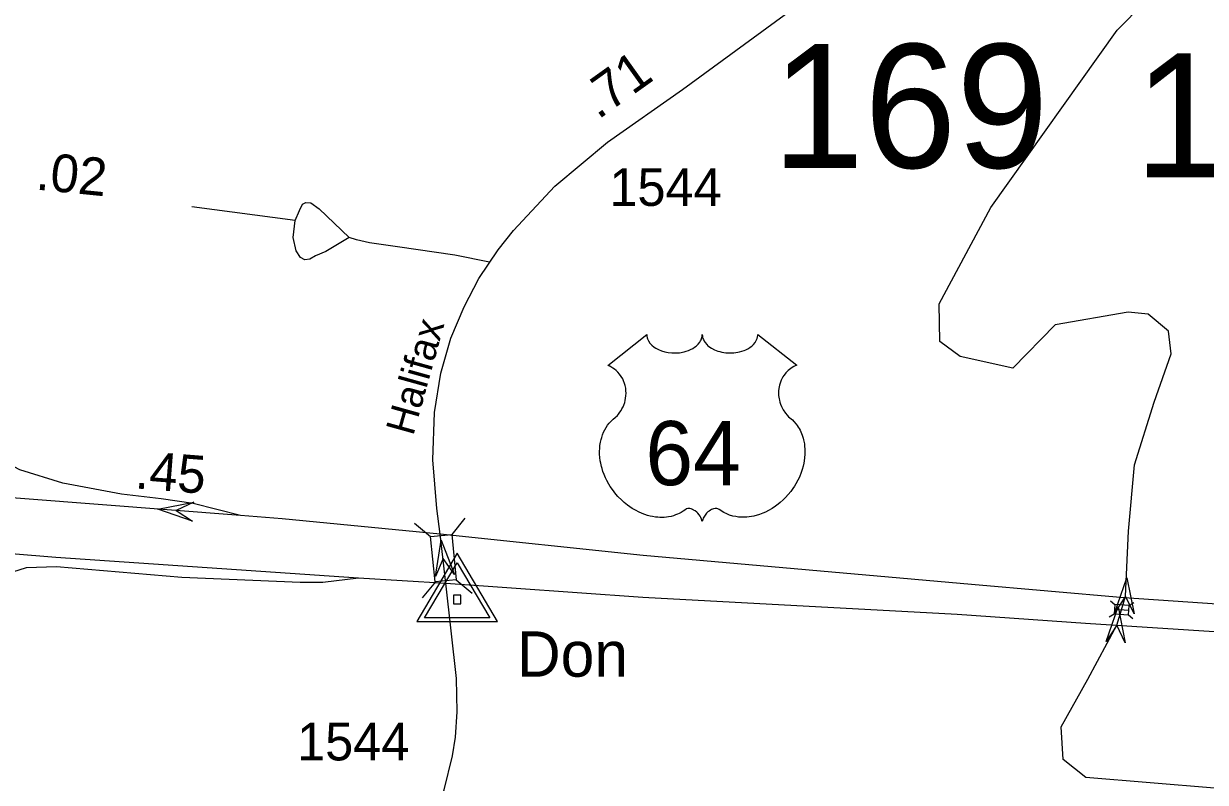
# Model space of a CAD drawing. Extents: x 2220236 to 2384410, y 720751 to 894131.
# Drawn here: x 2333388 to 2337300, y 813234 to 815748 of the extents above; entities that cross this region are included whole.
import ezdxf

# ---------------------------------------------------------------- set-up
doc = ezdxf.new("R2010")
doc.units = 0
for name, color, linetype in [('Exist Hydrographic Creek Single Shore', 7, 'Continuous'), ('Exist Road Non-System Type 51', 7, 'Continuous'), ('Exist Road Primary Interstate Ramp 1 Lane Attributed', 7, 'Continuous'), ('Exist Road Primary Interstate Structure Ovrhead Sign Attributed CELL', 7, 'Continuous'), ('Exist Road Primary Interstate Structure Standard Bridge CELL', 7, 'Continuous'), ('Exist Road Primary US Divided Attributed', 7, 'Continuous'), ('Exist Road Primary US Mileage Hundredths English Label', 7, 'Continuous'), ('Exist Road Primary US Shield CELL', 7, 'Continuous'), ('Exist Road Primary US Shield Number Label', 7, 'Continuous'), ('Exist Road Secondary Mileage Hundredths English Label', 7, 'Continuous'), ('Exist Road Secondary Structure Standard Bridge Attributed CELL', 7, 'Continuous'), ('Exist Road Secondary Structure Standard Bridge CELL', 7, 'Continuous'), ('Exist Road Secondary Structure Standard Bridge Number Label', 7, 'Continuous'), ('Exist Road Secondary Type 51 Attributed', 7, 'Continuous'), ('Exist Road Secondary Type 51 Label', 7, 'Continuous'), ('Exist Road Secondary Type 51 Number Label', 7, 'Continuous'), ('Exist Survey Geodetic Marker CELL', 7, 'Continuous'), ('Exist Survey Geodetic Marker Label', 7, 'Continuous')]:
    doc.layers.add(name, color=color, linetype=linetype)

msp = doc.modelspace()

# ---------------------------------------------------------------- linework, layer by layer
at = {"layer": 'Exist Hydrographic Creek Single Shore'}
msp.add_lwpolyline([(2337330.1, 813215.3), (2336904.2, 813250.5), (2336829.2, 813309.8), (2336822.7, 813418.5), (2336911.4, 813576.5), (2337007.3, 813755.1), (2337023.1, 813806.1), (2337036.4, 813851.1), (2337046.1, 814066.1), (2337065.6, 814286), (2337131.2, 814493.9), (2337187.2, 814653.6), (2337178.2, 814728.8), (2337111.1, 814785.1), (2337044.3, 814792.2), (2336803.2, 814749.6), (2336663.3, 814606), (2336488.2, 814644.8), (2336421.1, 814694.5), (2336419.3, 814819.2), (2336590.1, 815138), (2337008.2, 815726.1), (2337189.3, 815910.8), (2337925.2, 816328.2)], dxfattribs=at)
at = {"layer": 'Exist Road Non-System Type 51'}
msp.add_line((2334287.4, 815095), (2333945, 815141), dxfattribs=at)
for points in [[(2334287.4, 815095), (2334301, 815129.1), (2334310.8, 815149.3), (2334322.8, 815155.4), (2334338.6, 815153.7), (2334366.9, 815134), (2334466, 815039.2)], [(2334466, 815039.2), (2334388.6, 814992.3), (2334354.8, 814977.9), (2334335, 814967.7), (2334318.9, 814965.4), (2334304.8, 814973.2), (2334290.7, 814995.1), (2334280.1, 815039), (2334287.4, 815095)], [(2334930.8, 814957.2), (2334815.3, 814980.3), (2334625.5, 815008.6), (2334533.1, 815021.4), (2334489.5, 815031.7), (2334466, 815039.2)]]:
    msp.add_lwpolyline(points, dxfattribs=at)
at = {"layer": 'Exist Road Primary Interstate Ramp 1 Lane Attributed'}
for points in [[(2334105.6, 814118.3), (2333949.4, 814158.3), (2333843.6, 814173.8), (2333712.5, 814189), (2333518.1, 814225.4), (2333375, 814269.8), (2333303.4, 814306.9), (2333207.2, 814378.5), (2333140.7, 814444.4), (2333072, 814525.1), (2332943.7, 814707.2), (2332856.1, 814844.6), (2332832.2, 814893.4), (2332806.4, 814974.7), (2332782.6, 815058.2), (2332770.6, 815164.8), (2332770.6, 815261.5), (2332783.6, 815432.9), (2332771, 815462.4)], [(2332054.1, 812859.1), (2332094.6, 812891.3), (2332142.6, 813013.2), (2332232.9, 813161.4), (2332313.8, 813262), (2332427.8, 813357.1), (2332798.4, 813604.8), (2333077.3, 813804.2), (2333174.3, 813865), (2333288.7, 813911.4), (2333397.2, 813946.3), (2333496.7, 813949), (2333911.4, 813914.3), (2334303.7, 813897), (2334378.2, 813897), (2334496.7, 813911.8)]]:
    msp.add_lwpolyline(points, dxfattribs=at)
at = {"layer": 'Exist Road Primary Interstate Structure Ovrhead Sign Attributed CELL'}
msp.add_lwpolyline([(2333947.5, 814099.8), (2333832.1, 814139.3), (2333951.8, 814162.7), (2333892.9, 814135.1)], close=True, dxfattribs=at)
at = {"layer": 'Exist Road Primary Interstate Structure Standard Bridge CELL'}
for p, q in [((2336986.1, 813835.7), (2337000.6, 813823.6)), ((2336999.4, 813807.9), (2337046.7, 813804.3)), ((2337047.9, 813820), (2337064, 813829.8)), ((2336982.1, 813782.3), (2336998.2, 813792.1)), ((2337045.6, 813788.9), (2337060.1, 813776.8))]:
    msp.add_line(p, q, dxfattribs=at)
msp.add_lwpolyline([(2336998.2, 813792.1), (2337045.6, 813788.6), (2337047.9, 813820.1), (2337000.6, 813823.6)], close=True, dxfattribs=at)
at = {"layer": 'Exist Road Primary US Divided Attributed'}
for points in [[(2334105.6, 814118.3), (2332448, 814246.6), (2332388.9, 814250.6)], [(2334767.5, 814056.7), (2334244.4, 814106.7), (2334105.6, 814118.3)], [(2332341.9, 814076), (2332399.3, 814070.9), (2333494.6, 813980.2), (2334496.7, 813911.8)], [(2337031.2, 813845.4), (2336525.9, 813889.4), (2335438.7, 813985.3), (2334767.5, 814056.7)], [(2334496.7, 813911.8), (2334785.5, 813894.3)], [(2334785.5, 813894.3), (2335438.5, 813847.1), (2336478.8, 813791.1), (2336903.3, 813761.7)], [(2339848.7, 813128.2), (2339793.4, 813168.2), (2339710.8, 813221.2), (2339535, 813325), (2339297.9, 813437.3), (2339074.5, 813526.2), (2338886.1, 813589.8), (2338687, 813647), (2338545.2, 813685.1), (2338367.3, 813723.3), (2338174.6, 813750.8), (2337867.6, 813780.5), (2337452.6, 813816.5), (2337031.2, 813845.4)], [(2336903.3, 813761.7), (2337397.5, 813729.6), (2337829.5, 813695.7), (2338164, 813668.2), (2338341.9, 813642.8), (2338511.3, 813606.7), (2338665.9, 813566.5), (2338860.7, 813507.2), (2339030, 813447.8), (2339287.3, 813337.7), (2339499, 813229.6), (2339736.2, 813089.8), (2339812.4, 813039), (2339897.1, 812979.7), (2339925.9, 812957.6)]]:
    msp.add_lwpolyline(points, dxfattribs=at)
at = {"layer": 'Exist Road Primary US Shield CELL'}
msp.add_lwpolyline([(2335450.8, 814717.9), (2335451.1, 814712.6), (2335452.4, 814706.3), (2335453.4, 814703), (2335456.3, 814696.8), (2335461.2, 814689.4), (2335468, 814682.2), (2335475.7, 814675.9), (2335480.8, 814672.6), (2335489.6, 814667.8), (2335499.6, 814663.7), (2335510.6, 814660.5), (2335522, 814658.2), (2335534.3, 814656.8), (2335546.6, 814656.6), (2335559.8, 814657.6), (2335574.4, 814660.4), (2335581.1, 814662.1), (2335588.6, 814664.7), (2335595.6, 814667.6), (2335603.3, 814671.7), (2335609.5, 814675.7), (2335614.3, 814679.2), (2335621.1, 814685.7), (2335626.5, 814692.5), (2335628.8, 814696.3), (2335630.8, 814699.9), (2335633.5, 814707.7), (2335634.3, 814711.1), (2335634.8, 814718.2), (2335635.2, 814712.2), (2335635.8, 814708.5), (2335636.8, 814704.9), (2335638.4, 814701), (2335641.1, 814695.5), (2335644.1, 814690.9), (2335649.9, 814684.2), (2335653.4, 814680.8), (2335656.7, 814678.2), (2335665.4, 814672.2), (2335675.6, 814667), (2335680.7, 814664.8), (2335685.8, 814663), (2335692.4, 814661), (2335699.1, 814659.4), (2335705.8, 814658.3), (2335712.6, 814657.3), (2335719.6, 814656.8), (2335725.3, 814656.6), (2335732.3, 814656.7), (2335738.8, 814657.1), (2335745.4, 814657.8), (2335752.7, 814659), (2335758.5, 814660.3), (2335766.2, 814662.4), (2335773.2, 814664.9), (2335779.4, 814667.5), (2335787.4, 814671.7), (2335793.8, 814675.7), (2335798.5, 814679.5), (2335804.2, 814684.7), (2335809.5, 814690.9), (2335812.6, 814695.4), (2335814.8, 814700), (2335816.8, 814704.9), (2335818.1, 814710), (2335818.7, 814714.5), (2335818.8, 814718.3), (2335947.4, 814615.9), (2335944.4, 814614.7), (2335937.4, 814611.3), (2335931.9, 814608), (2335923, 814601.8), (2335919.2, 814598.4), (2335915.4, 814594.8), (2335911.9, 814591), (2335908.8, 814587.4), (2335905.1, 814582.3), (2335901.8, 814577.1), (2335898.5, 814571.4), (2335896.1, 814566.5), (2335892.2, 814556.1), (2335890.3, 814549.6), (2335889.1, 814544.1), (2335887.5, 814532.6), (2335887.2, 814527.1), (2335887.2, 814521.7), (2335887.5, 814516), (2335888, 814510.6), (2335889, 814504.9), (2335889.9, 814499.8), (2335891.5, 814493.7), (2335893.8, 814486.5), (2335896.6, 814479.6), (2335902.5, 814468.5), (2335910, 814457.1), (2335915.4, 814450.7), (2335920.7, 814445.2), (2335928.7, 814438.5), (2335933, 814434.7), (2335937.9, 814429.8), (2335945.9, 814420.4), (2335949.2, 814416), (2335952.5, 814411.1), (2335955.5, 814406), (2335958.6, 814400.5), (2335961, 814395.7), (2335965.5, 814384.7), (2335968.8, 814374), (2335970.4, 814368.4), (2335972.7, 814355.8), (2335973.7, 814349.5), (2335974.6, 814337.2), (2335974.7, 814322.3), (2335973.5, 814308.2), (2335970.9, 814291.7), (2335968.7, 814281.8), (2335965.3, 814270.4), (2335962, 814260.4), (2335956.2, 814245.7), (2335951, 814235.1), (2335944.2, 814222.6), (2335939.6, 814215.1), (2335934.2, 814207.1), (2335927.4, 814197.8), (2335919.5, 814187.9), (2335910, 814177.5), (2335902.3, 814169.8), (2335892.3, 814160.9), (2335886.2, 814155.8), (2335877.6, 814149.3), (2335865.7, 814141.4), (2335854, 814134.6), (2335844.1, 814129.6), (2335835.3, 814125.8), (2335823.9, 814121.4), (2335804.9, 814116.2), (2335798, 814114.7), (2335789.8, 814113.5), (2335782.1, 814112.8), (2335774.7, 814112.3), (2335764.7, 814112.3), (2335754.7, 814113.1), (2335745.3, 814114.4), (2335735.5, 814116.5), (2335725.2, 814119.5), (2335715.9, 814123.2), (2335706.5, 814127.8), (2335690.6, 814137.8), (2335686, 814140.3), (2335683.4, 814140.9), (2335677.3, 814141.3), (2335671.5, 814140), (2335665.6, 814137.7), (2335662, 814135.8), (2335657.3, 814132.7), (2335653.6, 814129.8), (2335649.2, 814125.6), (2335646.2, 814122.1), (2335643.9, 814119.4), (2335639.4, 814112.3), (2335637.8, 814109), (2335636.1, 814104.6), (2335634.6, 814098.3), (2335632.6, 814106.3), (2335630.3, 814111.6), (2335627.5, 814116.2), (2335624.7, 814120.2), (2335620.2, 814125.4), (2335616.2, 814129.2), (2335611.3, 814133.2), (2335606.2, 814136.3), (2335602, 814138.4), (2335598.2, 814139.9), (2335593.6, 814141), (2335589.8, 814141.3), (2335586.7, 814141.3), (2335582.4, 814140.3), (2335576.6, 814136.1), (2335571.1, 814132.3), (2335565.1, 814128.6), (2335557.9, 814124.8), (2335552.7, 814122.3), (2335546.5, 814119.9), (2335539.2, 814117.5), (2335531.3, 814115.4), (2335523.1, 814113.8), (2335516, 814112.7), (2335508.3, 814112), (2335501.4, 814111.8), (2335494.2, 814111.8), (2335487.4, 814112.4), (2335479.6, 814113.1), (2335469.9, 814114.5), (2335461.9, 814116.3), (2335453.3, 814118.6), (2335444.6, 814121.3), (2335435.3, 814124.9), (2335423.6, 814130), (2335415.4, 814134.2), (2335402.6, 814141.6), (2335387.6, 814152), (2335376.2, 814161.2), (2335367.9, 814168.7), (2335355.7, 814181.1), (2335348.5, 814189.3), (2335337.2, 814203.9), (2335330, 814214.4), (2335325.3, 814222.2), (2335318.5, 814234.6), (2335314.7, 814242.5), (2335309.9, 814253.9), (2335306, 814264.3), (2335302.9, 814274.2), (2335301.2, 814280.5), (2335298.7, 814291.5), (2335297.2, 814299.3), (2335295.8, 814310), (2335295, 814321.3), (2335294.8, 814331.8), (2335295.1, 814340.4), (2335296.1, 814350.5), (2335297.8, 814361.2), (2335299.9, 814370.4), (2335301.7, 814377), (2335304.5, 814385.1), (2335308.1, 814394), (2335312.3, 814402.5), (2335316.4, 814409.6), (2335321.5, 814417.2), (2335326.5, 814423.6), (2335333.1, 814430.8), (2335339.9, 814437.3), (2335346.2, 814442.4), (2335353.6, 814449.7), (2335357.5, 814454.1), (2335362.1, 814460.2), (2335365.9, 814465.9), (2335368.8, 814471), (2335372.7, 814478.6), (2335375.1, 814484.2), (2335378.1, 814492.8), (2335379.5, 814498.9), (2335381.1, 814506.7), (2335382, 814514.1), (2335382.4, 814523.3), (2335382.2, 814530.9), (2335381.2, 814539.8), (2335379.5, 814548.3), (2335377.5, 814555.8), (2335374.3, 814564.3), (2335371.4, 814570.5), (2335366.5, 814578.9), (2335361, 814586.8), (2335355.3, 814593.1), (2335349.6, 814598.8), (2335344.2, 814603.1), (2335339, 814606.8), (2335332.4, 814610.8), (2335326.1, 814613.9), (2335322.2, 814615.5)], close=True, dxfattribs=at)
at = {"layer": 'Exist Road Secondary Structure Standard Bridge Attributed CELL'}
for points in [[(2334751.2, 813916.3), (2334770.7, 814036.6), (2334814, 813922.6), (2334776.9, 813976)], [(2337001.1, 813796.5), (2337040.5, 813911.9), (2337064.1, 813792.3), (2337036.4, 813851.1)], [(2336971.9, 813700.5), (2337011.4, 813815.9), (2337034.9, 813696.3), (2337007.3, 813755.1)]]:
    msp.add_lwpolyline(points, close=True, dxfattribs=at)
at = {"layer": 'Exist Road Secondary Structure Standard Bridge CELL'}
for p, q in [((2334849, 814108.9), (2334805.3, 814055.5)), ((2334681.7, 814092.4), (2334735, 814048.6)), ((2334751.1, 813898.4), (2334707.4, 813845)), ((2334819.8, 813905.1), (2334873.1, 813861.4))]:
    msp.add_line(p, q, dxfattribs=at)
msp.add_lwpolyline([(2334805.3, 814055.5), (2334820.1, 813905.2), (2334749.9, 813898.2), (2334735, 814048.6)], close=True, dxfattribs=at)
at = {"layer": 'Exist Road Secondary Type 51 Attributed'}
for points in [[(2334767.5, 814056.7), (2334756.5, 814141.3), (2334742.7, 814302.8), (2334748.6, 814459.2), (2334769.2, 814590.1), (2334802.5, 814705.6), (2334846.7, 814809.9), (2334894.9, 814903.3), (2334959, 814998.3), (2335010.3, 815062.5), (2335146.3, 815208.8), (2335320.8, 815355.2), (2335569.6, 815529.7), (2336110.7, 815926.5), (2336415.2, 816169.6), (2336524.6, 816270.5), (2336620.4, 816366.4), (2336653.1, 816396.7)], [(2334785.5, 813894.3), (2334767.5, 814056.7)], [(2334052.4, 808325.7), (2334066.5, 808455.1), (2334044.7, 808780.9), (2334034.5, 809063.1), (2334010.7, 809722.4), (2333994.8, 810202.7), (2333978.4, 810742.3), (2333976.7, 810869.6), (2333980.1, 810947.1), (2333993, 811039.2), (2334020.4, 811151.2), (2334071.1, 811289.8), (2334459.4, 812339.6), (2334569.5, 812637.4), (2334779.9, 813209.7), (2334807.6, 813321.9), (2334817.9, 813383.5), (2334822.8, 813468.1), (2334821.5, 813577.9), (2334785.5, 813894.3)]]:
    msp.add_lwpolyline(points, dxfattribs=at)
at = {"layer": 'Exist Survey Geodetic Marker CELL'}
for points in [[(2334956.9, 813766.9), (2334822.9, 813992.9), (2334689.4, 813766.9)], [(2334930.9, 813779), (2334715.4, 813779), (2334822.9, 813961.1)], [(2334835.2, 813825.6), (2334835.2, 813853.8), (2334811, 813853.8), (2334811, 813825.6)]]:
    msp.add_lwpolyline(points, close=True, dxfattribs=at)

# ---------------------------------------------------------------- texts
at = {"layer": 'Exist Road Primary US Mileage Hundredths English Label'}
for s, rotation, p in [('.02', 354.3646, (2333426.1, 815198.3)), ('.45', 355.5719, (2333754.6, 814208.1))]:
    msp.add_text(s, height=125, rotation=rotation, dxfattribs=at).set_placement(p)
at = {"layer": 'Exist Road Primary US Shield Number Label'}
msp.add_text('64', height=212.5, dxfattribs=at).set_placement((2335446.5, 814218.6))
at = {"layer": 'Exist Road Secondary Mileage Hundredths English Label'}
msp.add_text('.71', height=125, rotation=35.5856, dxfattribs=at).set_placement((2335289.9, 815428.1))
at = {"layer": 'Exist Road Secondary Structure Standard Bridge Number Label'}
for s, p in [('169', (2335865.9, 815269.9)), ('176', (2337065.1, 815238.7))]:
    msp.add_text(s, height=410.1, dxfattribs=at).set_placement(p)
at = {"layer": 'Exist Road Secondary Type 51 Label'}
msp.add_text('Halifax', height=95, rotation=74.4331, dxfattribs=at).set_placement((2334677.5, 814379.4))
at = {"layer": 'Exist Road Secondary Type 51 Number Label'}
for p in [(2335327.1, 815143.7), (2334293.2, 813306.8)]:
    msp.add_text('1544', height=125, dxfattribs=at).set_placement(p)
at = {"layer": 'Exist Survey Geodetic Marker Label'}
msp.add_text('Don', height=150, dxfattribs=at).set_placement((2335021, 813584.2))

doc.saveas('drawing.dxf')
